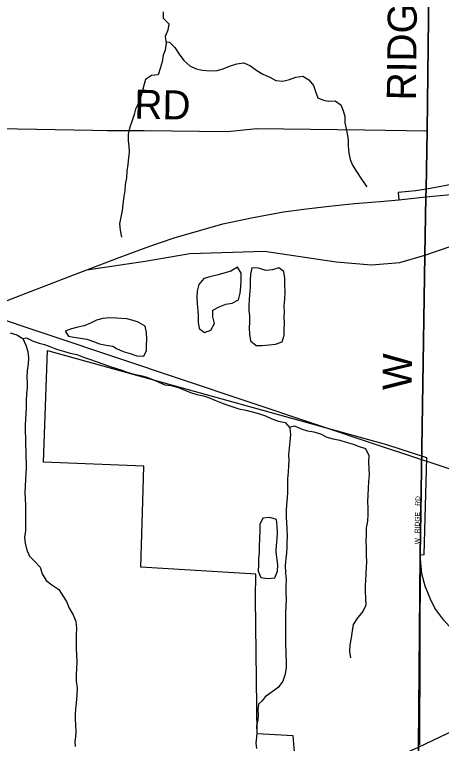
# Model space of a CAD drawing. Extents: x 1857828 to 2277390, y 930619 to 1324581.
# Drawn here: x 2056259 to 2060665, y 1229192 to 1236718 of the extents above; entities that cross this region are included whole.
import ezdxf

# ---------------------------------------------------------------- set-up
doc = ezdxf.new("R2010")
doc.units = 0
for name, color, linetype in [('GM_X_City_Street', 7, 'Continuous'), ('GM_X_City_Street_Text', 7, 'Continuous'), ('GM_X_Corporation', 7, 'Continuous'), ('GM_X_County_Road', 7, 'Continuous'), ('GM_X_County_Road_Text', 7, 'Continuous'), ('GM_X_Interchange_Ramps', 7, 'Continuous'), ('GM_X_Interstate_Route', 7, 'Continuous'), ('GM_X_Minor_Lake', 7, 'Continuous'), ('GM_X_Minor_River', 7, 'Continuous'), ('GM_X_Rail_Line', 7, 'Continuous'), ('GM_X_State_Route', 7, 'Continuous'), ('GM_X_Township', 7, 'Continuous'), ('GM_X_Township_Road', 7, 'Continuous'), ('GM_X_Township_Road_Text', 7, 'Continuous')]:
    doc.layers.add(name, color=color, linetype=linetype)

msp = doc.modelspace()

# ---------------------------------------------------------------- linework, layer by layer
at = {"layer": 'GM_X_City_Street'}
msp.add_lwpolyline([(2060445.1, 1231152.2), (2060461.3, 1232161.8)], dxfattribs=at)
at = {"layer": 'GM_X_Corporation'}
msp.add_lwpolyline([(2059156.1, 1229022.1), (2059135.5, 1229269.6), (2058764.3, 1229290.3), (2058743.9, 1230692.8), (2058749.1, 1230941.6), (2057563.2, 1231014), (2057583.9, 1231694.6), (2057594.3, 1232055.6), (2056557.9, 1232095.6), (2056599.3, 1233250.6), (2060097.7, 1232279.1), (2060509.9, 1232146.3), (2060481.9, 1231140.3), (2060444.9, 1231136.8), (2060440, 1229176.6)], dxfattribs=at)
at = {"layer": 'GM_X_County_Road'}
for points in [[(2060461.3, 1232161.8), (2060494.4, 1234234.2), (2060504.4, 1234835.5), (2060505.8, 1234915.7), (2060515.9, 1235516.5), (2060572, 1240154.5)], [(2060595.3, 1230593.6), (2060559.2, 1230664.5), (2060498.5, 1230815.1), (2060463.3, 1230944.5), (2060444.9, 1231136.8), (2060445.1, 1231152.2)], [(2061256.3, 1229547.5), (2061170.1, 1229839.2), (2061129.6, 1229943.7), (2061069.1, 1230047.3), (2060934.9, 1230208.6), (2060799.1, 1230339.6), (2060689.3, 1230464.5), (2060597.5, 1230589.4), (2060595.3, 1230593.6)]]:
    msp.add_lwpolyline(points, dxfattribs=at)
at = {"layer": 'GM_X_Interchange_Ramps'}
msp.add_lwpolyline([(2061880.1, 1236024.3), (2061764.8, 1236057.6), (2061700.7, 1235849.4), (2061659.3, 1235747.9), (2061568.1, 1235584.6), (2061471.3, 1235450.5), (2061384.7, 1235348.4), (2061290, 1235256.9), (2061171.4, 1235167.8), (2061036.7, 1235089.1), (2060891.3, 1235015.6), (2060748.3, 1234960.8), (2060607.7, 1234932.6), (2060505.8, 1234915.7), (2060400.7, 1234898.3), (2060217.4, 1234880.2), (2060224.4, 1234805.6)], dxfattribs=at)
at = {"layer": 'GM_X_Interstate_Route'}
for points in [[(2057005.1, 1234082.4), (2057309.7, 1234199.6), (2057457.7, 1234254.8), (2057655.2, 1234328.4), (2057904.7, 1234413.2), (2058157, 1234487), (2058409.7, 1234555.9), (2058722.1, 1234624), (2059034.9, 1234679.8), (2059243.5, 1234709.7), (2059506.9, 1234739.9), (2059767.7, 1234766.3), (2060031.2, 1234789.2), (2060224.4, 1234805.6), (2060504.4, 1234835.5), (2061462.6, 1234926.6)], [(2057005.1, 1234082.4), (2057607.6, 1234170.5), (2058068.9, 1234249.6), (2058837.8, 1234275.9), (2059578.1, 1234166), (2059941.6, 1234135.3), (2060236, 1234157.2), (2060494.4, 1234234.2), (2060754.5, 1234324.3), (2060892.9, 1234396.8), (2061051, 1234513.2), (2061235.5, 1234667.1), (2061333.3, 1234760.5), (2061393.7, 1234834.1), (2061399.6, 1234842)], [(2050267.5, 1232248.7), (2050413.3, 1232280.6), (2050470.3, 1232293.1), (2050512.3, 1232302.3), (2050977.2, 1232404), (2051484.1, 1232514.9), (2052364.7, 1232707.7), (2053664.5, 1232988.9), (2054016.6, 1233061.3), (2054680.5, 1233231.3), (2055288.8, 1233426.8), (2055585, 1233533.6), (2056226.6, 1233783.8), (2056618.7, 1233934.6), (2056816.1, 1234011.9), (2057005.1, 1234082.4)]]:
    msp.add_lwpolyline(points, dxfattribs=at)
at = {"layer": 'GM_X_Minor_Lake'}
for points in [[(2058372.2, 1233702.1), (2058438.2, 1233728.7), (2058506.4, 1233739.2), (2058570.3, 1233771.8), (2058585.8, 1233840.2), (2058595.3, 1233908.5), (2058598.7, 1233976.9), (2058596.1, 1234049.2), (2058559.4, 1234109.2), (2058489.5, 1234068.6), (2058361.3, 1234031.5)], [(2059041.5, 1233600.2), (2059045.2, 1233642.4), (2059042.6, 1233710.7), (2059048.1, 1233779), (2059051.5, 1233849.4), (2059048.8, 1233929.7), (2059048.2, 1233998), (2059039.6, 1234064.2), (2058985.1, 1234104.1), (2058921, 1234083.5), (2058850.8, 1234075), (2058776.3, 1234098.6), (2058708, 1234104.2), (2058692.5, 1234037.8), (2058689.1, 1233973.5), (2058689.6, 1233903.1), (2058678.7, 1233778.5)], [(2058361.3, 1234031.5), (2058273.2, 1234010.8), (2058213.1, 1233992.3), (2058159.4, 1233929.7), (2058141.9, 1233863.3), (2058138.5, 1233796.9), (2058143.1, 1233730.7), (2058149.7, 1233662.4), (2058154.1, 1233612.2), (2058152.7, 1233543.9), (2058163.3, 1233477.7), (2058217.8, 1233435.8), (2058283.9, 1233458.4), (2058323.5, 1233527), (2058306.8, 1233597.2), (2058306.2, 1233665.5), (2058372.2, 1233702.1)], [(2058678.7, 1233778.5), (2058675.2, 1233712.2), (2058677.6, 1233662), (2058682.1, 1233611.8), (2058682.7, 1233545.5), (2058681.2, 1233481.2), (2058683.8, 1233416.9), (2058692.4, 1233348.6), (2058753, 1233300.8), (2058813.2, 1233301.3), (2058885.4, 1233307.8), (2058953.6, 1233314.3), (2059021.7, 1233340.8), (2059041.2, 1233407.3), (2059042.7, 1233469.6), (2059046.2, 1233529.9), (2059041.5, 1233600.2)], [(2057309.2, 1233584.4), (2057236.9, 1233585.9), (2057168.7, 1233579.4), (2057104.6, 1233562.9), (2057042.6, 1233532.3), (2056978.6, 1233505.8), (2056910.5, 1233491.3), (2056846.4, 1233472.7), (2056780.3, 1233450.2), (2056816.9, 1233396.2), (2056869.2, 1233388.5), (2056939.5, 1233376.9), (2057003.9, 1233367.3), (2057074.4, 1233341.7), (2057136.8, 1233320), (2057203.1, 1233306.4), (2057271.5, 1233294.8)], [(2057271.5, 1233294.8), (2057311.9, 1233269), (2057380.4, 1233239.3), (2057450.8, 1233217.7), (2057519.3, 1233194), (2057591.6, 1233190.5), (2057621.2, 1233251), (2057620.7, 1233301.2), (2057624.2, 1233367.5), (2057621.6, 1233433.8), (2057605, 1233502), (2057534.4, 1233541.7), (2057484, 1233559.4), (2057417.7, 1233575.1), (2057309.2, 1233584.4)], [(2058957.9, 1231166.6), (2058957.7, 1231186.6), (2058961.3, 1231236.9), (2058968.7, 1231305.3), (2058972.2, 1231371.6), (2058967.6, 1231435.8), (2058961, 1231506.1), (2058894.6, 1231523.8), (2058822.4, 1231519.2), (2058790.8, 1231452.7), (2058789.4, 1231380.4), (2058786, 1231316.1), (2058784.8, 1231217.6)], [(2058784.8, 1231217.6), (2058783.2, 1231163.4), (2058777.8, 1231097), (2058776.3, 1231036.7), (2058772.8, 1230970.4), (2058801.5, 1230906.3), (2058871.8, 1230896.8), (2058944.1, 1230901.3), (2058973.6, 1230969.8), (2058975, 1231038.1), (2058957.9, 1231166.6)]]:
    msp.add_lwpolyline(points, dxfattribs=at)
at = {"layer": 'GM_X_Minor_River'}
for points in [[(2057792.2, 1236746), (2057792.7, 1236681.7), (2057849.4, 1236621.8), (2057841.9, 1236557.5), (2057814.4, 1236491), (2057825, 1236422.7), (2057811.6, 1236350.3), (2057794, 1236298), (2057782.5, 1236231.6), (2057763, 1236163.1), (2057739.5, 1236096.7), (2057673.3, 1236090.2), (2057611.4, 1236049.6), (2057595.8, 1235999.3), (2057578.3, 1235932.9), (2057566.6, 1235882.6), (2057545.1, 1235818.1), (2057505.6, 1235741.5), (2057492, 1235687.1), (2057470.5, 1235614.7), (2057445.1, 1235544.2), (2057431.5, 1235481.8), (2057430.1, 1235413.5), (2057436.6, 1235363.3), (2057441.2, 1235293), (2057433.6, 1235242.8), (2057426.2, 1235170.4), (2057418.7, 1235100), (2057413.3, 1235033.6), (2057401.8, 1234965.3), (2057396.3, 1234900.9), (2057386.8, 1234838.6), (2057375.4, 1234760.2), (2057368, 1234693.8)], [(2057822.9, 1236436.7), (2057857.1, 1236433), (2057911.7, 1236377.1), (2057958.5, 1236309.1), (2058005.2, 1236243.1), (2058067.9, 1236187.3), (2058132.4, 1236159.6), (2058196.8, 1236144), (2058279.2, 1236136.5), (2058351.4, 1236141), (2058413.5, 1236159.5), (2058477.5, 1236184.1), (2058551.6, 1236210.7), (2058625.7, 1236221.2), (2058694.3, 1236187.5), (2058760.9, 1236139.8), (2058821.5, 1236102), (2058892, 1236070.3), (2058956.5, 1236038.6), (2059026.9, 1236031.1), (2059095, 1236049.6), (2059161, 1236072.2), (2059233.2, 1236080.7), (2059297.8, 1236043), (2059344.4, 1235987), (2059365.1, 1235922.9), (2059387.7, 1235858.7), (2059448.1, 1235833), (2059498.4, 1235825.3), (2059566.6, 1235827.8), (2059627.2, 1235786), (2059647.7, 1235735.9), (2059666.3, 1235669.8), (2059668.9, 1235601.5), (2059681.5, 1235537.3), (2059696.1, 1235471.1), (2059702.6, 1235420.9), (2059701.1, 1235358.6), (2059707.7, 1235292.3), (2059722.4, 1235222.1), (2059747, 1235162), (2059787.7, 1235098), (2059834.4, 1235028), (2059879.1, 1234964)], [(2059879.1, 1234964), (2059895.4, 1234938)], [(2057368, 1234693.8), (2057356.5, 1234625.4), (2057341, 1234559), (2057347.6, 1234490.8), (2057362.3, 1234418.5)], [(2056212.3, 1233432.3), (2056280.8, 1233410.6), (2056345.3, 1233374.9), (2056374, 1233304.8), (2056396.7, 1233238.6), (2056403.3, 1233174.4), (2056399.8, 1233110.1), (2056390.3, 1233041.7), (2056384.9, 1232969.3), (2056387.4, 1232917.1), (2056387.8, 1232866.9), (2056382.3, 1232800.6), (2056378.9, 1232730.2), (2056377.5, 1232659.9), (2056374.1, 1232595.6), (2056372.5, 1232545.3), (2056369, 1232479), (2056370.7, 1232278.1), (2056373.3, 1232213.8), (2056375.9, 1232145.5), (2056378.3, 1232093.3), (2056378.9, 1232031), (2056373.3, 1231980.8), (2056371.8, 1231916.5), (2056368.4, 1231850.2), (2056364.9, 1231781.8), (2056369.5, 1231717.6), (2056372.1, 1231651.3), (2056370.6, 1231585), (2056371.2, 1231518.7), (2056369.8, 1231450.3), (2056370.3, 1231390.1), (2056360.8, 1231319.7), (2056369.4, 1231259.5), (2056384, 1231189.3), (2056412.7, 1231125.2), (2056465.3, 1231073.3), (2056524.1, 1231011.4), (2056544.7, 1230943.2), (2056583.4, 1230875.2), (2056644, 1230831.4), (2056714.7, 1230781.6), (2056757.4, 1230717.6), (2056794.1, 1230657.6), (2056820.8, 1230587.5), (2056863.5, 1230521.5), (2056890.2, 1230451.3), (2056896.8, 1230383.1), (2056895.4, 1230314.8), (2056896, 1230246.4), (2056894.5, 1230176.1), (2056899.8, 1230035.5), (2056898.3, 1229967.2), (2056892.9, 1229900.9), (2056893.4, 1229834.6), (2056904.1, 1229766.3), (2056900.7, 1229694)], [(2056345.3, 1233374.9), (2056381.4, 1233381.2), (2056450, 1233345.5), (2056512.4, 1233325.8), (2056566.7, 1233310.1), (2056621.1, 1233292.4), (2056691.6, 1233262.8), (2056764, 1233241.1), (2056832.5, 1233221.5), (2056902.8, 1233207.9), (2056969.3, 1233182.3), (2057033.8, 1233158.6), (2057102.2, 1233134.9), (2057170.6, 1233113.3), (2057235.1, 1233087.6), (2057301.5, 1233066), (2057365.9, 1233048.3), (2057422.3, 1233024.6), (2057490.8, 1233005), (2057559.1, 1232991.4), (2057623.5, 1232973.7), (2057673.9, 1232952), (2057740.4, 1232926.3), (2057810.9, 1232896.6), (2057875.2, 1232887), (2057947.7, 1232867.4), (2058000, 1232845.7), (2058074.6, 1232816.1), (2058141, 1232796.4), (2058207.4, 1232780.8), (2058259.7, 1232763.1), (2058324.2, 1232737.4), (2058394.7, 1232709.8), (2058461.1, 1232686.1), (2058511.5, 1232666.3), (2058573.9, 1232646.7), (2058644.2, 1232635.1), (2058712.6, 1232617.5), (2058777.1, 1232597.8), (2058849.5, 1232574.2), (2058914, 1232542.5), (2058982.5, 1232520.9), (2059050.9, 1232505.2), (2059099.5, 1232451.3), (2059108.1, 1232381.1), (2059100.7, 1232310.7), (2059093.3, 1232240.3), (2059087.8, 1232174), (2059088.3, 1232113.7), (2059084.7, 1232063.5), (2059081.3, 1231995.1), (2059075.9, 1231924.8), (2059076.5, 1231856.5), (2059075, 1231790.2), (2059071.6, 1231723.8), (2059064.1, 1231659.5), (2059060.6, 1231595.2), (2059063.2, 1231526.9), (2059065.7, 1231474.7), (2059070.2, 1231408.4), (2059072.9, 1231334.1), (2059069.5, 1231265.8), (2059067.9, 1231215.5), (2059066.3, 1231161.3), (2059058.8, 1231096.9), (2059053.4, 1231028.6), (2059056, 1230954.3), (2059062.6, 1230886), (2059059.2, 1230815.6), (2059059.8, 1230749.3), (2059062.4, 1230683.1), (2059055.5, 1230542.4), (2059054.1, 1230474.1), (2059056.7, 1230407.8), (2059055.3, 1230333.4), (2059053.7, 1230283.2), (2059056.2, 1230233), (2059057.2, 1230110.4), (2059061.8, 1230040.1), (2059062.4, 1229969.8), (2059049, 1229897.4), (2059029.4, 1229835), (2058979.8, 1229770.4), (2058846.9, 1229672.8)], [(2059094.1, 1232457.3), (2059147.5, 1232471.8), (2059216, 1232440.1), (2059282.5, 1232420.4), (2059348.8, 1232408.8), (2059417.2, 1232389.2), (2059481.8, 1232353.5), (2059546.2, 1232337.8), (2059614.5, 1232324.2), (2059683, 1232302.6), (2059753.4, 1232281), (2059815.8, 1232257.3), (2059880.3, 1232237.6), (2059917, 1232165.6), (2059913.6, 1232097.2), (2059916.1, 1232032.9), (2059918.7, 1231966.7), (2059913.3, 1231898.3), (2059907.8, 1231828), (2059904.4, 1231757.6), (2059903, 1231691.3), (2059903.6, 1231623), (2059906.2, 1231554.7), (2059902.7, 1231486.4), (2059889.3, 1231418), (2059887.8, 1231349.7), (2059884.4, 1231279.3), (2059887, 1231211), (2059889.6, 1231136.7), (2059890.2, 1231068.4), (2059886.7, 1231014.1), (2059883.3, 1230943.8), (2059879.8, 1230875.5), (2059876.2, 1230825.2), (2059878.8, 1230760.9), (2059881.4, 1230692.6), (2059884, 1230620.3), (2059852.4, 1230553.8), (2059796.8, 1230489.1), (2059755.2, 1230420.6), (2059741.7, 1230354.2), (2059734.3, 1230283.8), (2059720.8, 1230211.4), (2059715.4, 1230143), (2059726, 1230076.8)], [(2056900.7, 1229694.5), (2056894.7, 1229607.9), (2056886.8, 1229547.7), (2056885, 1229493.6), (2056885.1, 1229443.5), (2056887.2, 1229379.3), (2056889.4, 1229313.2), (2056887.5, 1229261), (2056881.6, 1229210.9), (2056883.7, 1229160.8)], [(2058846.9, 1229672.8), (2058815, 1229632.6), (2058775, 1229598.5), (2058769.2, 1229540.3), (2058773.3, 1229486.2), (2058769.4, 1229436.1), (2058757.5, 1229373.9), (2058759.7, 1229305.8), (2058755.8, 1229255.6), (2058749.9, 1229195.5), (2058756.1, 1229139.4)]]:
    msp.add_lwpolyline(points, dxfattribs=at)
at = {"layer": 'GM_X_Rail_Line'}
msp.add_lwpolyline([(2052723.1, 1234693.3), (2055931.2, 1233640.3), (2060032, 1232265.8), (2063486.2, 1231125.4), (2067382.8, 1229874.4), (2069501.4, 1229256.3), (2071000.9, 1228820.3)], dxfattribs=at)
at = {"layer": 'GM_X_State_Route'}
msp.add_lwpolyline([(2053616.3, 1227017.1), (2053840.5, 1227043.3), (2054200.8, 1227078.1), (2054604.3, 1227064.6), (2055060, 1227094.6), (2056154.3, 1227283.1), (2056584.9, 1227430.5), (2057069.6, 1227640.8), (2057696.8, 1227931.1), (2060426.6, 1229154.7), (2061113.1, 1229479.7)], dxfattribs=at)
at = {"layer": 'GM_X_Township'}
for points in [[(2060647.3, 1243760.2), (2060635.3, 1243185.6), (2060633.2, 1243085.8), (2060628, 1242872.8), (2060601.5, 1241567.4), (2060572, 1240154.5), (2060515.9, 1235516.5), (2060505.8, 1234915.7), (2060504.5, 1234835.5), (2060494.4, 1234234.2), (2060444.9, 1231136.8), (2060426.6, 1229154.7), (2060377.1, 1225997), (2060338.9, 1222935.2), (2060354.3, 1221425.1), (2057571, 1221413), (2052543.2, 1221491.2), (2047128.9, 1221471.6), (2042622.9, 1221498), (2039743.8, 1221514.9), (2035913, 1221537.3)], [(2060338.9, 1222935.2), (2060377.1, 1225997), (2060426.6, 1229154.7), (2060444.9, 1231136.8), (2060494.4, 1234234.2), (2060504.5, 1234835.5), (2060505.8, 1234915.7), (2060515.9, 1235516.5), (2060572, 1240154.5), (2060601.5, 1241567.4), (2060628, 1242872.8), (2060633.2, 1243085.8), (2060635.3, 1243185.6), (2060647.3, 1243760.2)]]:
    msp.add_lwpolyline(points, dxfattribs=at)
at = {"layer": 'GM_X_Township_Road'}
msp.add_lwpolyline([(2053702.6, 1235524.7), (2053750, 1235538.6), (2053820.3, 1235556.6), (2053872.5, 1235564.6), (2053926.7, 1235572.5), (2053991, 1235576.4), (2054069.3, 1235576.2), (2054354.4, 1235571.7), (2057063.4, 1235524.6), (2057214, 1235522.3), (2057595.6, 1235519.6), (2058453.1, 1235510), (2058758.7, 1235541.4), (2059869.3, 1235527.3), (2060515.9, 1235516.5)], dxfattribs=at)

# ---------------------------------------------------------------- texts
at = {"layer": 'GM_X_City_Street_Text'}
for s, rotation, p in [('RD', 86.98841, (2060442.9, 1231645.2)), ('RIDGE', 88.89893, (2060438.5, 1231363.3)), ('W', 90, (2060438.5, 1231248.7))]:
    msp.add_text(s, height=50, rotation=rotation, dxfattribs=at).set_placement(p)
at = {"layer": 'GM_X_County_Road_Text'}
for s, rotation, p in [('RIDGE', 89.32634, (2060400.3, 1235830.5)), ('W', 89.27518, (2060356.4, 1232838.6))]:
    msp.add_text(s, height=300, rotation=rotation, dxfattribs=at).set_placement(p)
at = {"layer": 'GM_X_Township_Road_Text'}
msp.add_text('RD', height=300, rotation=359.01687, dxfattribs=at).set_placement((2057493.2, 1235643.3))

doc.saveas('drawing.dxf')
